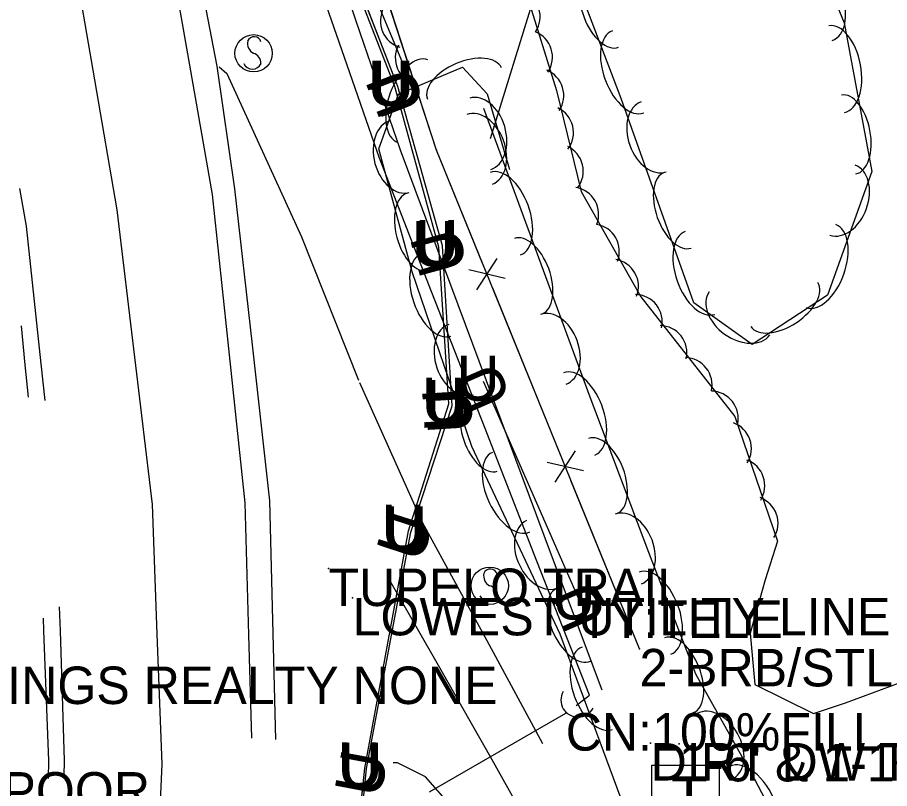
# Model space of a CAD drawing. Extents: x 954793 to 988390, y 1867850 to 1924428.
# Drawn here: x 961325.4 to 961441.7, y 1906888 to 1906990.9 of the extents above; entities that cross this region are included whole.
import ezdxf

# ---------------------------------------------------------------- set-up
doc = ezdxf.new("R2010")
doc.units = 0
for name, color, linetype in [('Default', 7, 'Continuous'), ('S_CROSS_DRAIN', 7, 'Continuous'), ('S_DITCHLINE', 7, 'Continuous'), ('S_DRG_PT_SYM', 7, 'Continuous'), ('S_EDGE_PAVEMENT', 7, 'Continuous'), ('S_ELECTRIC_UTILITIES_ANNOT', 7, 'Continuous'), ('S_FENCE', 7, 'Continuous'), ('S_FENCE_ANNOT', 7, 'Continuous'), ('S_GATE_ANNOT', 7, 'Continuous'), ('S_GRD_PT_SYM', 7, 'Continuous'), ('S_MSC_PT_SYM', 7, 'Continuous'), ('S_PAVEMENT_CROWN', 7, 'Continuous'), ('S_SHOULDER', 7, 'Continuous'), ('S_SIDE_DRAIN', 7, 'Continuous'), ('S_SIDE_DRAIN_ANNOT', 7, 'Continuous'), ('S_SIGN', 7, 'Continuous'), ('S_SIGN_ANNOT', 7, 'Continuous'), ('S_SURVEY_TEXT_ANNOT', 7, 'Continuous'), ('S_TELEPHONE_UTILITIES', 7, 'Continuous'), ('S_TREE', 7, 'Continuous'), ('S_UNDERGROUND_CABLE', 7, 'Continuous'), ('S_UNDERGROUND_CABLE_ANNOT', 7, 'Continuous'), ('S_UTL_PT_SYM', 7, 'Continuous')]:
    doc.layers.add(name, color=color, linetype=linetype)

msp = doc.modelspace()

# ---------------------------------------------------------------- linework, layer by layer
at = {"layer": 'S_CROSS_DRAIN'}
msp.add_arc((961400.17, 1906899.86), 2.3, 150.6396, 330.9688, dxfattribs=at)
at = {"layer": 'S_DITCHLINE'}
for points in [[(961399.92, 1906899.1), (961401.69, 1906900.48), (961394.68, 1906918.38), (961387.68, 1906936.29), (961380.67, 1906954.19), (961373.67, 1906972.1), (961368.29, 1906987.58), (961362.92, 1907003.06), (961357.55, 1907018.54), (961352.18, 1907034.03), (961342.18, 1907054.39), (961339.01, 1907053.73)], [(961432.81, 1907048.12), (961430.52, 1907028.34), (961428.23, 1907008.56), (961411.28, 1907001.2), (961394.33, 1906993.84), (961388.46, 1906974.7)], [(961403.37, 1906901.18), (961396.64, 1906919.17), (961389.92, 1906937.17), (961383.19, 1906955.17), (961376.47, 1906973.16), (961371.12, 1906988.84), (961365.78, 1907004.51), (961360.43, 1907020.19), (961355.09, 1907035.86)]]:
    msp.add_lwpolyline(points, dxfattribs=at)
at = {"layer": 'S_DRG_PT_SYM'}
msp.add_lwpolyline([(961398.51, 1906898.1), (961398.51, 1906898.15), (961398.51, 1906898.1), (961398.46, 1906898.1), (961398.51, 1906898.1), (961398.51, 1906898.05), (961398.51, 1906898.1), (961398.56, 1906898.1)], dxfattribs=at)
msp.add_lwpolyline([(961398.51, 1906898.1), (961398.49, 1906898.15), (961398.51, 1906898.1), (961398.47, 1906898.08), (961398.51, 1906898.1), (961398.54, 1906898.06), (961398.51, 1906898.1), (961398.56, 1906898.13)], close=True, dxfattribs=at)
msp.add_lwpolyline([(961398.51, 1906898.1), (961398.49, 1906898.15), (961398.51, 1906898.1), (961398.47, 1906898.08), (961398.51, 1906898.1), (961398.54, 1906898.06), (961398.51, 1906898.1), (961398.56, 1906898.13)], close=True, dxfattribs=at)
at = {"layer": 'S_EDGE_PAVEMENT'}
for points in [[(961356.64, 1906894.76), (961356.26, 1906908.56), (961355.78, 1906926.15), (961353.59, 1906946.72), (961351.4, 1906967.28), (961348.39, 1906984.5), (961345.37, 1907001.71), (961341.05, 1907020.73), (961336.73, 1907039.75), (961331.94, 1907057.51), (961327.14, 1907075.27), (961321.55, 1907093.31), (961315.95, 1907111.36), (961309.06, 1907131.5)], [(961352.32, 1906984.3), (961353.31, 1906983.41), (961363.28, 1906961.63), (961370.88, 1906942.49)], [(961329.11, 1906939.78), (961328.58, 1906944.69), (961326.6, 1906963.03), (961325.73, 1906968.08)], [(961371.03, 1906942.2), (961379.39, 1906923.57)], [(961379.39, 1906923.57), (961388.25, 1906907.29), (961395.44, 1906894.06)], [(961331.64, 1906889.68), (961331.69, 1906891.77), (961331.13, 1906909.06), (961331.02, 1906912.27)], [(961386.04, 1906880.2), (961383.44, 1906885.51), (961379.8, 1906889.6), (961376.08, 1906891.47), (961375.51, 1906891.45)]]:
    msp.add_lwpolyline(points, dxfattribs=at)
at = {"layer": 'S_FENCE'}
for p, q in [((961381.3, 1906973.17), (961371.46, 1907003.33)), ((961408.35, 1906906.66), (961381.3, 1906973.17)), ((961386.67, 1906954.54), (961389.38, 1906958.74)), ((961390.46, 1906956.08), (961385.59, 1906957.2)), ((961397.1, 1906928.89), (961399.81, 1906933.09)), ((961400.89, 1906930.43), (961396.02, 1906931.54))]:
    msp.add_line(p, q, dxfattribs=at)
for points in [[(961408.35, 1906906.66), (961381.3, 1906973.17), (961359, 1907041.55), (961352.42, 1907067.27), (961331.16, 1907127.26), (961316.2, 1907169.97), (961289.35, 1907237.59), (961278.96, 1907265.53)], [(961408.35, 1906906.66), (961381.3, 1906973.17), (961359, 1907041.55), (961352.42, 1907067.27), (961331.16, 1907127.26), (961316.2, 1907169.97), (961289.35, 1907237.59), (961278.96, 1907265.53)], [(961381.3, 1906973.17), (961373.78, 1906996.23)], [(961387.48, 1906957.97), (961381.3, 1906973.17)], [(961397.92, 1906932.32), (961388.78, 1906954.79)], [(961408.35, 1906906.66), (961399.21, 1906929.13)]]:
    msp.add_lwpolyline(points, dxfattribs=at)
at = {"layer": 'S_GRD_PT_SYM'}
msp.add_lwpolyline([(961370.1, 1906913.47), (961370.1, 1906913.52), (961370.1, 1906913.47), (961370.05, 1906913.47), (961370.1, 1906913.47), (961370.1, 1906913.42), (961370.1, 1906913.47), (961370.15, 1906913.47)], dxfattribs=at)
at = {"layer": 'S_MSC_PT_SYM'}
for points in [[(961381.3, 1906973.17), (961381.25, 1906973.16), (961381.3, 1906973.17), (961381.32, 1906973.12), (961381.3, 1906973.17), (961381.35, 1906973.19), (961381.3, 1906973.17), (961381.29, 1906973.22)], [(961381.3, 1906973.17), (961381.25, 1906973.16), (961381.3, 1906973.17), (961381.32, 1906973.12), (961381.3, 1906973.17), (961381.35, 1906973.19), (961381.3, 1906973.17), (961381.29, 1906973.22)], [(961366.88, 1906917.38), (961366.88, 1906917.43), (961366.88, 1906917.38), (961366.83, 1906917.38), (961366.88, 1906917.38), (961366.88, 1906917.33), (961366.88, 1906917.38), (961366.93, 1906917.38)], [(961366.88, 1906917.38), (961366.88, 1906917.43), (961366.88, 1906917.38), (961366.83, 1906917.38), (961366.88, 1906917.38), (961366.88, 1906917.33), (961366.88, 1906917.38), (961366.93, 1906917.38)], [(961408.35, 1906906.66), (961408.3, 1906906.64), (961408.35, 1906906.66), (961408.37, 1906906.62), (961408.35, 1906906.66), (961408.4, 1906906.68), (961408.35, 1906906.66), (961408.33, 1906906.71)], [(961408.35, 1906906.66), (961408.3, 1906906.64), (961408.35, 1906906.66), (961408.37, 1906906.62), (961408.35, 1906906.66), (961408.4, 1906906.68), (961408.35, 1906906.66), (961408.33, 1906906.71)], [(961409.83, 1906894.11), (961409.83, 1906894.16), (961409.83, 1906894.11), (961409.78, 1906894.11), (961409.83, 1906894.11), (961409.83, 1906894.06), (961409.83, 1906894.11), (961409.88, 1906894.11)], [(961409.83, 1906894.11), (961409.83, 1906894.16), (961409.83, 1906894.11), (961409.78, 1906894.11), (961409.83, 1906894.11), (961409.83, 1906894.06), (961409.83, 1906894.11), (961409.88, 1906894.11)], [(961413.62, 1906893.99), (961413.62, 1906894.04), (961413.62, 1906893.99), (961413.57, 1906893.99), (961413.62, 1906893.99), (961413.62, 1906893.94), (961413.62, 1906893.99), (961413.67, 1906893.99)], [(961413.62, 1906893.99), (961413.62, 1906894.04), (961413.62, 1906893.99), (961413.57, 1906893.99), (961413.62, 1906893.99), (961413.62, 1906893.94), (961413.62, 1906893.99), (961413.67, 1906893.99)]]:
    msp.add_lwpolyline(points, close=True, dxfattribs=at)
for points in [[(961381.3, 1906973.17), (961381.3, 1906973.22), (961381.3, 1906973.17), (961381.25, 1906973.17), (961381.3, 1906973.17), (961381.3, 1906973.12), (961381.3, 1906973.17), (961381.35, 1906973.17)], [(961366.88, 1906917.38), (961366.88, 1906917.43), (961366.88, 1906917.38), (961366.83, 1906917.38), (961366.88, 1906917.38), (961366.88, 1906917.33), (961366.88, 1906917.38), (961366.93, 1906917.38)], [(961408.35, 1906906.66), (961408.35, 1906906.71), (961408.35, 1906906.66), (961408.3, 1906906.66), (961408.35, 1906906.66), (961408.35, 1906906.61), (961408.35, 1906906.66), (961408.4, 1906906.66)], [(961409.83, 1906894.11), (961409.83, 1906894.16), (961409.83, 1906894.11), (961409.78, 1906894.11), (961409.83, 1906894.11), (961409.83, 1906894.06), (961409.83, 1906894.11), (961409.88, 1906894.11)], [(961413.62, 1906893.99), (961413.62, 1906894.04), (961413.62, 1906893.99), (961413.57, 1906893.99), (961413.62, 1906893.99), (961413.62, 1906893.94), (961413.62, 1906893.99), (961413.67, 1906893.99)]]:
    msp.add_lwpolyline(points, dxfattribs=at)
at = {"layer": 'S_PAVEMENT_CROWN'}
for points in [[(961344.01, 1906875.13), (961344.7, 1906891.33), (961344.06, 1906908.63), (961343.41, 1906925.94), (961341.07, 1906945.59), (961338.72, 1906965.23), (961335.74, 1906982.55), (961332.75, 1906999.87), (961328.51, 1907018.15), (961324.27, 1907036.43), (961319.68, 1907053.82), (961315.1, 1907071.21), (961309.72, 1907089.01), (961304.35, 1907106.82), (961297.04, 1907128.65), (961289.73, 1907150.48), (961283.31, 1907169.01), (961276.9, 1907187.55)], [(961523.15, 1906664.32), (961513.68, 1906679.63), (961504.2, 1906694.93), (961501.49, 1906698.88), (961493.04, 1906713.12), (961484.59, 1906727.36), (961474.95, 1906743.69), (961465.32, 1906760.02), (961458.83, 1906770.73), (961452.35, 1906781.44), (961442.15, 1906798.5), (961431.95, 1906815.56), (961422.74, 1906831.23), (961413.53, 1906846.9), (961404.99, 1906862.48), (961396.46, 1906878.06), (961388.72, 1906891.89), (961381.89, 1906903.84), (961375.06, 1906915.79)]]:
    msp.add_lwpolyline(points, dxfattribs=at)
at = {"layer": 'S_SHOULDER'}
for points in [[(961359.88, 1906894.57), (961359.52, 1906908.7), (961359.07, 1906926.4), (961356.73, 1906947.21), (961354.4, 1906968.03), (961352.04, 1906984.39), (961348.62, 1907002.18), (961344.06, 1907021.28), (961339.49, 1907040.37), (961334.66, 1907058.02), (961329.84, 1907075.68), (961329.81, 1907075.68), (961324.12, 1907093.85), (961318.43, 1907112.03), (961312.14, 1907130.57)], [(961326.89, 1906940.25), (961326.46, 1906944.55), (961325.94, 1906949.75)], [(961329.53, 1906889.36), (961329.58, 1906891.76), (961328.94, 1906909.07), (961328.87, 1906910.76)]]:
    msp.add_lwpolyline(points, dxfattribs=at)
at = {"layer": 'S_SIDE_DRAIN'}
msp.add_line((961380.36, 1906887.58), (961398.51, 1906898.1), dxfattribs=at)
msp.add_lwpolyline([(961380.36, 1906887.58), (961398.51, 1906898.1)], dxfattribs=at)
msp.add_lwpolyline([(961380.36, 1906887.58), (961398.51, 1906898.1)], dxfattribs=at)
at = {"layer": 'S_SIGN'}
for centre in [(961356.9, 1906986.1), (961388.39, 1906915.09)]:
    msp.add_circle(centre, 2.49, dxfattribs=at)
for centre, radius, start, end in [((961356.97, 1906987.36), 0.95, 16.5258, 156.8957), ((961357.58, 1906987.42), 1.5, 167.1196, 241.9813), ((961356.48, 1906984.75), 1.4, 358.6529, 73.7063), ((961356.74, 1906985.27), 1.28, 204.641, 335.359), ((961388.46, 1906916.36), 0.95, 16.5258, 156.8957), ((961389.07, 1906916.41), 1.5, 167.1196, 241.9813), ((961387.98, 1906913.75), 1.4, 358.6529, 73.7063), ((961388.23, 1906914.27), 1.28, 204.641, 335.359)]:
    msp.add_arc(centre, radius, start, end, dxfattribs=at)
at = {"layer": 'S_TELEPHONE_UTILITIES'}
msp.add_lwpolyline([(961409.98, 1906882.17), (961409.98, 1906891.17), (961418.98, 1906891.17), (961418.98, 1906882.17)], close=True, dxfattribs=at)
at = {"layer": 'S_TREE'}
for points in [[(961378.06, 1906981.82), (961364.91, 1907013.25), (961347.21, 1907066.6), (961343.99, 1907077.74), (961342.49, 1907093.79), (961346.14, 1907108.11), (961351.77, 1907110)], [(961385.67, 1907101.2), (961400.67, 1907059.76), (961413.18, 1907036.58), (961427.48, 1907010.02), (961435.66, 1906990.16), (961439.31, 1906970.33), (961433.41, 1906953.82), (961423.39, 1906947.25), (961415.58, 1906952.84), (961405.91, 1906980.06), (961394.65, 1907009.59), (961384.52, 1907035.28), (961371.47, 1907055.97), (961360.36, 1907076.37), (961353.87, 1907093.92), (961349.82, 1907106.02)], [(961383.12, 1907040.8), (961381.21, 1907033.97), (961387.6, 1907011.07), (961393.31, 1906993.89), (961397.28, 1906981.14), (961400.57, 1906967.66), (961408.51, 1906953.61), (961421.05, 1906937.66), (961426.77, 1906921.05), (961425.1, 1906915.86), (961423.13, 1906908.78), (961423.75, 1906901.9), (961431.57, 1906898.07), (961435.83, 1906899.47), (961443.01, 1906902.14), (961448.46, 1906904.26), (961452.53, 1906905.94)], [(961407.11, 1906883.41), (961397.78, 1906908.65), (961386.01, 1906933.68), (961378.03, 1906956.94), (961373.6, 1906973.38), (961376.23, 1906980.63), (961384.77, 1906984.25), (961388.04, 1906980.69), (961391.01, 1906970.62)], [(961387.56, 1906978.78), (961401.71, 1906940.3), (961409.55, 1906919.57), (961415.82, 1906903.33), (961423.63, 1906889.38), (961430.53, 1906876.24), (961436.31, 1906869.25), (961441.46, 1906866.23), (961446.63, 1906867.59), (961450.65, 1906875.38), (961448.86, 1906886.83), (961443.33, 1906896.28), (961446.7, 1906904.48), (961461.61, 1906909.13), (961487.61, 1906907.29), (961516.15, 1906906.41), (961540.77, 1906905.75), (961551.34, 1906905.98)]]:
    msp.add_lwpolyline(points, dxfattribs=at)
for centre, start, end in [((961391.46, 1906990.99), 326.4819, 68.0788), ((961377.44, 1906990.4), 151.8994, 253.4963), ((961393.11, 1906985.59), 326.4819, 68.0788), ((961379.43, 1906985.45), 151.8994, 253.4963), ((961394.62, 1906980.47), 326.4819, 68.0788), ((961395.91, 1906975.52), 322.9444, 64.5413), ((961397.21, 1906970.38), 322.9444, 64.5413), ((961399.27, 1906964.62), 338.6845, 80.2814), ((961402.02, 1906959.69), 338.6845, 80.2814), ((961404.58, 1906955.01), 338.6845, 80.2814), ((961407.74, 1906950.29), 347.3666, 88.9635), ((961411.04, 1906946.15), 347.3666, 88.9635), ((961414.4, 1906941.87), 347.3666, 88.9635), ((961417.87, 1906937.41), 347.3666, 88.9635), ((961419.63, 1906933.4), 328.1991, 69.796), ((961421.42, 1906928.43), 328.1991, 69.796), ((961423.18, 1906923.42), 328.1991, 69.796)]:
    msp.add_arc(centre, 3.64, start, end, dxfattribs=at)
for centre, major_axis, ratio, start_param in [((961432.17, 1906992.37), (-1.89, 4.58), 0.685311, 3.141593), ((961403.66, 1906991.91), (1.9, -5), 0.540699, 3.141593), ((961406.82, 1906983.63), (2.09, -5.48), 0.55008, 3.141593), ((961434.64, 1906983.99), (-1.06, 5.77), 0.55008, 3.141593), ((961378.15, 1906979.71), (-2, -5.52), 0.55008, 3.141593), ((961385.02, 1906982.06), (-4.92, -2.09), 0.540699, 3.141593), ((961387.12, 1906975.37), (-1.4, 4.75), 0.685311, 3.141593), ((961436.24, 1906975.27), (-0.97, 5.26), 0.540699, 3.141593), ((961387.03, 1906973.3), (-1.71, 4.65), 0.685311, 3.141593), ((961410.25, 1906974.97), (1.66, -4.67), 0.685311, 3.141593), ((961376.36, 1906972.3), (1.29, -4.78), 0.685311, 3.141593), ((961390.47, 1906964.71), (-2.03, 5.51), 0.55008, 3.141593), ((961435.42, 1906966.53), (1.67, 4.67), 0.685311, 3.141593), ((961413.45, 1906965.17), (1.79, -5.04), 0.540699, 3.141593), ((961378.79, 1906962.28), (1.39, -5.16), 0.540699, 3.141593), ((961416.42, 1906956.81), (1.96, -5.53), 0.55008, 3.141593), ((961432.55, 1906957.72), (1.98, 5.53), 0.55008, 3.141593), ((961393.53, 1906956.38), (-1.85, 5.02), 0.540699, 3.141593), ((961381.3, 1906953.93), (1.9, -5.55), 0.55008, 3.141593), ((961427.66, 1906952.59), (4.47, 2.93), 0.540699, 3.141593), ((961421.68, 1906951.41), (4.03, -2.88), 0.685311, 3.141593), ((961396.85, 1906946.62), (-1.71, 4.65), 0.685311, 3.141593), ((961384.55, 1906945.26), (1.61, -4.69), 0.685311, 3.141593), ((961400.31, 1906938.01), (-2.08, 5.49), 0.55008, 3.141593), ((961387.65, 1906935.43), (1.73, -5.06), 0.540699, 3.141593), ((961403.45, 1906929.72), (-1.89, 5), 0.540699, 3.141593), ((961391.23, 1906927.57), (2.5, -5.31), 0.55008, 3.141593), ((961406.85, 1906919.99), (-1.75, 4.64), 0.685311, 3.141593), ((961395.4, 1906919.31), (2.11, -4.48), 0.685311, 3.141593), ((961410.42, 1906911.42), (-2.11, 5.48), 0.55008, 3.141593), ((961399.55, 1906909.87), (2.28, -4.84), 0.540699, 3.141593), ((961413.61, 1906903.15), (-1.92, 4.99), 0.540699, 3.141593), ((961402.72, 1906901.4), (2.03, -5.5), 0.55008, 3.141593), ((961418.47, 1906893.72), (-2.42, 4.32), 0.685311, 3.141593), ((961423.12, 1906885.79), (-2.73, 5.2), 0.55008, 4.49994)]:
    msp.add_ellipse(centre, major_axis=major_axis, ratio=ratio, start_param=start_param, end_param=6.283185, dxfattribs=at)
at = {"layer": 'S_UNDERGROUND_CABLE'}
for p, q in [((961375.72, 1906981.65), (961366.41, 1907005.69)), ((961376.13, 1906981.67), (961366.8, 1907005.75)), ((961381.6, 1906960.26), (961375.72, 1906981.65)), ((961382.07, 1906960.42), (961376.13, 1906981.67)), ((961382.94, 1906939.37), (961381.6, 1906960.26)), ((961383.39, 1906939.08), (961382.07, 1906960.42)), ((961400.33, 1906913.13), (961387.56, 1906942.32)), ((961377.57, 1906922.42), (961382.94, 1906939.37)), ((961377.88, 1906922.25), (961383.39, 1906939.08)), ((961371.71, 1906890.76), (961377.57, 1906922.42)), ((961371.94, 1906890.71), (961377.88, 1906922.25)), ((961359.47, 1906772.42), (961371.71, 1906890.76)), ((961360.13, 1906772.32), (961371.94, 1906890.71))]:
    msp.add_line(p, q, dxfattribs=at)
for points in [[(961359.47, 1906772.42), (961371.71, 1906890.76), (961377.57, 1906922.42), (961382.94, 1906939.37), (961381.6, 1906960.26), (961375.72, 1906981.65), (961366.41, 1907005.69), (961366.7, 1907007.05), (961351.73, 1907046.41), (961342.1, 1907075.64), (961343.37, 1907095.62), (961326.89, 1907146.51), (961307.61, 1907195.07), (961288.79, 1907275.44), (961277.58, 1907336.75), (961274.18, 1907403.24), (961277.87, 1907426.96), (961285.57, 1907442.87)], [(961359.47, 1906772.42), (961371.71, 1906890.76), (961377.57, 1906922.42), (961382.94, 1906939.37), (961381.6, 1906960.26), (961375.72, 1906981.65), (961366.41, 1907005.69), (961366.7, 1907007.05), (961351.73, 1907046.41), (961342.1, 1907075.64), (961343.37, 1907095.62), (961326.89, 1907146.51), (961307.61, 1907195.07), (961288.79, 1907275.44), (961277.58, 1907336.75), (961274.18, 1907403.24), (961277.87, 1907426.96), (961285.57, 1907442.87)], [(961360.13, 1906772.32), (961371.94, 1906890.71), (961377.88, 1906922.25), (961383.39, 1906939.08), (961382.07, 1906960.42), (961376.13, 1906981.67), (961366.8, 1907005.75), (961367.37, 1907007.17), (961352.13, 1907046.53), (961343.52, 1907075.72), (961344.23, 1907095.31), (961327.6, 1907146.81), (961308.24, 1907195.19), (961290.13, 1907275.52), (961278.27, 1907336.58), (961275.17, 1907403.21), (961278.59, 1907426.82), (961286.59, 1907442.52)], [(961360.13, 1906772.32), (961371.94, 1906890.71), (961377.88, 1906922.25), (961383.39, 1906939.08), (961382.07, 1906960.42), (961376.13, 1906981.67), (961366.8, 1907005.75), (961367.37, 1907007.17), (961352.13, 1907046.53), (961343.52, 1907075.72), (961344.23, 1907095.31), (961327.6, 1907146.81), (961308.24, 1907195.19), (961290.13, 1907275.52), (961278.27, 1907336.58), (961275.17, 1907403.21), (961278.59, 1907426.82), (961286.59, 1907442.52)], [(961400.33, 1906913.13), (961387.56, 1906942.32)], [(961400.33, 1906913.13), (961387.56, 1906942.32)]]:
    msp.add_lwpolyline(points, dxfattribs=at)
at = {"layer": 'S_UTL_PT_SYM'}
msp.add_lwpolyline([(961370.1, 1906913.47), (961370.1, 1906913.52), (961370.1, 1906913.47), (961370.05, 1906913.47), (961370.1, 1906913.47), (961370.1, 1906913.42), (961370.1, 1906913.47), (961370.15, 1906913.47)], close=True, dxfattribs=at)
msp.add_lwpolyline([(961370.1, 1906913.47), (961370.1, 1906913.52), (961370.1, 1906913.47), (961370.05, 1906913.47), (961370.1, 1906913.47), (961370.1, 1906913.42), (961370.1, 1906913.47), (961370.15, 1906913.47)], close=True, dxfattribs=at)
msp.add_lwpolyline([(961370.1, 1906913.47), (961370.1, 1906913.52), (961370.1, 1906913.47), (961370.05, 1906913.47), (961370.1, 1906913.47), (961370.1, 1906913.42), (961370.1, 1906913.47), (961370.15, 1906913.47)], dxfattribs=at)

# ---------------------------------------------------------------- texts
at = {"layer": 'Default'}
for rotation, p in [(360, (961372.09, 1906979.1)), (360, (961372.5, 1906979.12)), (111.1616, (961379.4, 1906979.18)), (111.1612, (961379.81, 1906979.2)), (360, (961377.97, 1906957.72)), (360, (961378.44, 1906957.87)), (105.3722, (961385.01, 1906957.44)), (105.6327, (961385.5, 1906957.61)), (360, (961383.93, 1906939.78)), (113.6235, (961391.35, 1906940.02)), (360, (961379.31, 1906936.83)), (360, (961379.76, 1906936.54)), (93.6653, (961385.71, 1906935.91)), (93.5327, (961386.16, 1906935.62)), (360, (961373.94, 1906919.88)), (360, (961374.26, 1906919.7)), (72.4303, (961378.9, 1906918.19)), (71.887, (961379.18, 1906918.01)), (360, (961396.7, 1906910.58)), (113.6235, (961404.12, 1906910.82)), (360, (961368.08, 1906888.22)), (360, (961368.31, 1906888.16)), (79.5216, (961373.56, 1906886.73)), (79.3235, (961373.77, 1906886.67))]:
    msp.add_text('U', height=6, rotation=rotation, dxfattribs=at).set_placement(p)
at = {"layer": 'S_ELECTRIC_UTILITIES_ANNOT'}
msp.add_text('LOWEST UTILITY LINE', height=5, dxfattribs=at).set_placement((961370.1, 1906908.47))
at = {"layer": 'S_FENCE_ANNOT'}
for s, p in [('2-BRB/STL PST CN:FAIR', (961408.35, 1906901.66)), ("3' NET/1 BRB CN:POOR", (961268.62, 1906885.23))]:
    msp.add_text(s, height=5, dxfattribs=at).set_placement(p)
at = {"layer": 'S_GATE_ANNOT'}
msp.add_text("1-6' & 1-10' METAL GATE", height=5, dxfattribs=at).set_placement((961413.62, 1906888.99))
at = {"layer": 'S_SIDE_DRAIN_ANNOT'}
msp.add_text('CN:100%FILL BTTM OF PIPE', height=5, dxfattribs=at).set_placement((961398.51, 1906893.1))
at = {"layer": 'S_SIGN_ANNOT'}
msp.add_text('HOT SPRINGS REALTY NONE', height=5, dxfattribs=at).set_placement((961294.32, 1906899.31))
at = {"layer": 'S_SURVEY_TEXT_ANNOT'}
for s, p in [('TUPELO TRAIL', (961366.88, 1906912.38)), ('DIRT DW TO FIELD', (961409.83, 1906889.11))]:
    msp.add_text(s, height=5, dxfattribs=at).set_placement(p)
at = {"layer": 'S_TELEPHONE_UTILITIES'}
msp.add_text('T', height=6, rotation=360, dxfattribs=at).set_placement((961412.54, 1906883.67))
at = {"layer": 'S_UNDERGROUND_CABLE_ANNOT'}
msp.add_text('TY:TELE', height=5, dxfattribs=at).set_placement((961400.33, 1906908.13))

doc.saveas('drawing.dxf')
